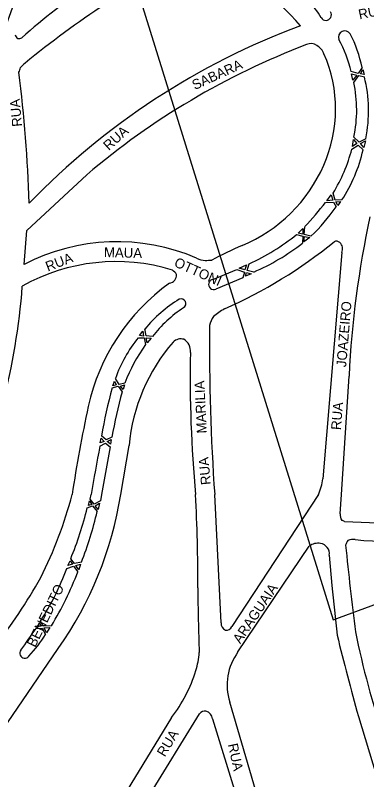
# Model space of a CAD drawing. Extents: x 325709 to 364434, y 7573432 to 7597073.
# Drawn here: x 338804.6 to 339018.2, y 7590328.6 to 7590793.2 of the extents above; entities that cross this region are included whole.
import ezdxf

# ---------------------------------------------------------------- set-up
doc = ezdxf.new("R2010")
doc.units = 0
for name, color, linetype in [('EDIFOBRAEXIS', 7, 'Continuous'), ('LIMITE_BAIRROS_MUNICIPIOS', 7, 'Continuous'), ('LOGRADOURO', 7, 'Continuous'), ('LOGRADOURO_TEXTO', 7, 'Continuous')]:
    doc.layers.add(name, color=color, linetype=linetype)

msp = doc.modelspace()

# ---------------------------------------------------------------- linework, layer by layer
at = {"layer": 'EDIFOBRAEXIS'}
for p, q in [((339015.39, 7590761.54), (339013.06, 7590757.84)), ((339013.06, 7590757.84), (339008.76, 7590759.02)), ((339012.13, 7590756.92), (339009.84, 7590753.86)), ((339016.69, 7590757.23), (339014.33, 7590757.72)), ((339012.14, 7590715.23), (339009.49, 7590713.46)), ((339016.45, 7590712.98), (339014.5, 7590715.32)), ((338994.06, 7590680.48), (338996.7, 7590684.04)), ((338999.06, 7590680.9), (338997.81, 7590685.21)), ((339003.17, 7590680.98), (338999.06, 7590680.9)), ((339002.34, 7590680.04), (339000.58, 7590677.59)), ((338980.19, 7590659.95), (338980.63, 7590664.77)), ((338976.48, 7590660.91), (338979.43, 7590663.57)), ((338984.33, 7590658.92), (338980.19, 7590659.95)), ((338983.58, 7590658.12), (338980.07, 7590655.46)), ((338945.65, 7590638.19), (338946.83, 7590642.26)), ((338944.12, 7590638.56), (338940.79, 7590639.53)), ((338943.83, 7590637.19), (338942.89, 7590633.73)), ((338948.07, 7590636.18), (338944.46, 7590634.68)), ((338949.51, 7590637.21), (338945.65, 7590638.19)), ((338942.89, 7590633.73), (338926.55, 7590626.81)), ((338884.12, 7590598.45), (338883.4, 7590602.58)), ((338882.62, 7590598.18), (338880.03, 7590598.57)), ((338887.95, 7590597.94), (338884.12, 7590598.45)), ((338887.17, 7590597.02), (338884.68, 7590594.24)), ((338867.83, 7590568.79), (338865.49, 7590572.52)), ((338865.95, 7590568.59), (338863.9, 7590567.99)), ((338871.3, 7590569.7), (338867.83, 7590568.79)), ((338871.05, 7590568.71), (338870.16, 7590565.71)), ((338858.55, 7590534.26), (338856.22, 7590533.33)), ((338859.79, 7590535.13), (338857.05, 7590537.55)), ((338863.33, 7590536.88), (338859.79, 7590535.13)), ((338862.88, 7590535.38), (338862.47, 7590532.51)), ((338849.2, 7590495.36), (338849.82, 7590498.08)), ((338854.91, 7590492.89), (338853.1, 7590495.16)), ((338836.65, 7590458.76), (338837.91, 7590461.61)), ((338840.61, 7590460.04), (338838.34, 7590462.93)), ((338844.82, 7590460.8), (338840.61, 7590460.04)), ((338835.94, 7590457.11), (338839.95, 7590458.37)), ((338839.95, 7590458.37), (338842.68, 7590454.97)), ((338843.26, 7590456.14), (338841.45, 7590458.83)), ((338817.24, 7590420.65), (338820.89, 7590420.69)), ((338820.1, 7590421.9), (338818.17, 7590421.59)), ((338820.89, 7590420.69), (338823.07, 7590416.99)), ((338823.65, 7590418), (338822.11, 7590420.97))]:
    msp.add_line(p, q, dxfattribs=at)
for points in [[(339009.84, 7590753.86), (339008.95, 7590757.63), (339012.13, 7590756.92)], [(339014.33, 7590757.72), (339015.93, 7590760.25), (339016.69, 7590757.23)], [(339010.33, 7590752.44), (339013.47, 7590756.62), (339016.8, 7590755.81)], [(339009.49, 7590713.46), (339010.17, 7590717.65), (339012.14, 7590715.23)], [(339017.6, 7590718.24), (339013.56, 7590716.05), (339010.44, 7590719.23)], [(339014.5, 7590715.32), (339017.38, 7590716.92), (339016.45, 7590712.98)], [(339009.15, 7590711.88), (339012.99, 7590714.32), (339016.03, 7590711.38)], [(338996.7, 7590684.04), (338997.61, 7590680.92), (338994.06, 7590680.48)], [(338993.21, 7590679.54), (338998.11, 7590679.65), (338999.6, 7590676.77)], [(339000.58, 7590677.59), (338999.42, 7590679.86), (339002.34, 7590680.04)], [(338975.57, 7590659.97), (338979.41, 7590659.01), (338979.11, 7590654.74)], [(338979.43, 7590663.57), (338979.43, 7590660.25), (338976.48, 7590660.91)], [(338980.07, 7590655.46), (338980.32, 7590658.89), (338983.58, 7590658.12)], [(338940.79, 7590639.53), (338945.16, 7590641.54), (338944.12, 7590638.56)], [(338924.76, 7590632.73), (338939.35, 7590638.73), (338943.83, 7590637.19)], [(338944.46, 7590634.68), (338945.05, 7590637), (338948.07, 7590636.18)], [(338880.03, 7590598.57), (338882.19, 7590601.2), (338882.62, 7590598.18)], [(338879.41, 7590597.29), (338882.98, 7590597.22), (338883.78, 7590593.11)], [(338884.68, 7590594.24), (338884.15, 7590597.15), (338887.17, 7590597.02)], [(338863.9, 7590567.99), (338864.87, 7590570.92), (338865.95, 7590568.59)], [(338863.55, 7590566.75), (338867.2, 7590567.74), (338869.51, 7590564.41)], [(338870.16, 7590565.71), (338868.59, 7590567.88), (338871.05, 7590568.71)], [(338856.22, 7590533.33), (338856.84, 7590536.27), (338858.55, 7590534.26)], [(338862.47, 7590532.51), (338860.45, 7590534.17), (338862.88, 7590535.38)], [(338856.04, 7590531.42), (338859.55, 7590533.17), (338862.23, 7590531.01), (338857.05, 7590501.91)], [(338857.05, 7590501.91), (338856.37, 7590498.2), (338852.51, 7590496.1), (338850.12, 7590499.14), (338850.7, 7590501.91)], [(338849.82, 7590498.08), (338851.2, 7590496), (338849.2, 7590495.36)], [(338853.1, 7590495.16), (338855.75, 7590496.64), (338854.91, 7590492.89)], [(338848.4, 7590493.85), (338851.47, 7590495.08), (338854.41, 7590491.66)], [(338837.91, 7590461.61), (338839.34, 7590459.61), (338836.65, 7590458.76)], [(338841.45, 7590458.83), (338844.32, 7590459.68), (338843.26, 7590456.14)], [(338818.17, 7590421.59), (338819.31, 7590424.13), (338820.1, 7590421.9)], [(338826.63, 7590422.26), (338821.65, 7590421.88), (338819.94, 7590425.07)], [(338822.11, 7590420.97), (338825.54, 7590421.06), (338823.65, 7590418)]]:
    msp.add_lwpolyline(points, dxfattribs=at)
for centre, radius, start, end in [((338934.71, 7590758.23), 65.17, 30.9916, 54.1614), ((338993.42, 7590793.45), 3.29, 210.1726, 34.5795), ((339004.91, 7590779.81), 3.92, 32.8098, 199.0278), ((338936.46, 7590745.19), 80.6, 11.6969, 27.1147), ((338934.41, 7590741.43), 76.41, 13.3151, 29.0499), ((338931.97, 7590735.59), 80.15, 348.2197, 12.1339), ((338935.6, 7590735.3), 83.75, 348.2482, 14.178), ((338914.04, 7590736.56), 98.26, 328.4882, 345.4534), ((338920.75, 7590733.77), 97.88, 327.3613, 346.7733), ((338797.18, 7590833.77), 249.43, 317.3502, 321.8055), ((338890.08, 7590754.96), 134.57, 314.4621, 324.4757), ((338890.47, 7590765.95), 135.93, 294.4998, 308.7645), ((338897.39, 7590758.97), 132.45, 293.1725, 308.0975), ((338925.23, 7590629.64), 3.13, 98.7494, 294.988), ((338947.84, 7590549.23), 83.65, 121.3466, 140.3814), ((338905.45, 7590618.02), 2.88, 300.6663, 113.1165), ((338951.65, 7590548.31), 80.75, 123.6356, 142.0778), ((338943.46, 7590545.01), 82.69, 140.7765, 160.5617), ((338965.13, 7590534.71), 100.14, 144.3257, 159.5508), ((339103.48, 7590498.02), 249.57, 164.0158, 170.8883), ((339236.07, 7590467.62), 379.13, 165.2082, 169.4728), ((340239.47, 7590266.13), 1408.64, 169.14464, 170.3644), ((338617.99, 7590551.78), 237.59, 338.0387, 345.8863), ((338640.91, 7590541.05), 219.13, 338.5176, 346.9758), ((338681.9, 7590514.07), 164.24, 327.19, 339.7071), ((338643.88, 7590532.23), 213.29, 328.9616, 338.7638), ((338289.05, 7590776.22), 636.72, 324.59762, 326.0519), ((338757.6, 7590457.21), 76.83, 315.955, 328.4317), ((338810.39, 7590405.51), 2.99, 141.7042, 324.983)]:
    msp.add_arc(centre, radius, start, end, dxfattribs=at)
at = {"layer": 'LIMITE_BAIRROS_MUNICIPIOS'}
msp.add_lwpolyline([(338657.19, 7589909.08), (338356.45, 7589953.26), (338434.11, 7590441.43), (338663.22, 7590410.21), (338845.4, 7590916.1), (338997.9, 7590425.8), (339063.34, 7590450), (338912.59, 7589871.56)], dxfattribs=at)
at = {"layer": 'LOGRADOURO'}
for p, q in [((338811.57, 7590662.45), (338848.11, 7590696.37)), ((338809.99, 7590641.8), (338811.57, 7590662.45)), ((339003, 7590648.99), (338991.61, 7590511.51)), ((339002.83, 7590501.91), (339007.49, 7590573.99)), ((338868.72, 7590501.91), (338873.78, 7590531.76)), ((338929.7, 7590423.98), (338925.81, 7590501.91)), ((338988.81, 7590501.91), (338936.16, 7590421.83)), ((339002.15, 7590490.17), (339002.83, 7590501.91)), ((338939.97, 7590406.3), (338983.32, 7590470.55)), ((338995.48, 7590465.16), (338997.02, 7590446.71)), ((338736.14, 7590270.29), (338830.76, 7590408.31)), ((338975.38, 7590238.52), (338934.96, 7590375.86)), ((338845.2, 7590253.2), (338916.65, 7590368.71)), ((338899.54, 7590366.38), (338830.41, 7590252.98)), ((338924.45, 7590365.69), (338964.23, 7590236.45))]:
    msp.add_line(p, q, dxfattribs=at)
msp.add_lwpolyline([(339013.15, 7590367.16), (339043.43, 7590267.39), (339043.68, 7590264.93)], dxfattribs=at)
for centre, radius, start, end in [((339090.14, 7590462.32), 424.16, 117.185, 131.5857), ((339169.77, 7590326.69), 566.02, 117.138, 129.3886), ((338855.08, 7590680.4), 162.61, 40.9257, 65.3343), ((339134.65, 7590367.34), 447.89, 110.4802, 135.8806), ((338807.44, 7590781.73), 2.85, 188.6866, 241.5577), ((338807.02, 7590781.75), 2.7, 249.7558, 306.1544), ((339146.52, 7590344.81), 461.13, 110.9614, 130.3243), ((338984.27, 7590769.53), 6.49, 55.0645, 114.7382), ((338982.44, 7590765.92), 10.51, 21.2614, 58.1271), ((338915.99, 7590736.11), 83.32, 336.0126, 23.7991), ((338773.54, 7590772.04), 35.94, 338.0831, 342.7944), ((338823.53, 7590748.62), 20.22, 129.8188, 140.7729), ((337894.98, 7590647.14), 918.69, 1.99587, 6.96968), ((338907.02, 7590739.03), 92.71, 292.4623, 336.6191), ((339589.81, 7590546.86), 582.95, 167.72031, 177.33277), ((338866.51, 7590532.87), 122.72, 66.811, 117.4235), ((338815.03, 7590880.57), 290.22, 293.7196, 309.1813), ((338999.8, 7590652.3), 3.6, 53.6026, 113.1593), ((338997.93, 7590651.31), 5.58, 335.3738, 44.0635), ((339098.71, 7590303.78), 382.91, 114.0851, 117.1481), ((338921.55, 7590658.85), 14.79, 242.9914, 264.4731), ((338865.94, 7590527.56), 115.99, 72.8487, 119.4546), ((338788.55, 7592029.45), 1391.55, 275.42558, 275.58531), ((338893.45, 7590629.6), 11.06, 33.5194, 52.6792), ((338897.5, 7590635.47), 5.17, 278.9041, 2.6374), ((338402.54, 7590659.44), 407.54, 345.3911, 355.6544), ((338971.19, 7590528.72), 125.08, 125.643, 167.6435), ((338967.94, 7590556.4), 68.74, 121.7449, 128.5712), ((338938.16, 7590601.17), 15.87, 145.5175, 167.4576), ((340199.75, 7590592.26), 1277.13, 179.44561, 184.05645), ((338985.65, 7590521.35), 112.36, 139.2739, 174.6842), ((338905.28, 7590589.59), 6.96, 74.7358, 133.3265), ((338902.76, 7590589.21), 8.33, 353.9914, 58.4991), ((339693.08, 7590573.25), 782.18, 178.89478, 185.2325), ((339590.94, 7590391.63), 759.81, 167.54606, 171.654), ((338958.31, 7590516.01), 33.61, 335.195, 352.2971), ((338595.61, 7590565.45), 251.72, 333.085, 345.3806), ((338647.93, 7590536.97), 223.56, 324.8669, 350.9785), ((337926.7, 7590449.13), 988.87, 359.77092, 3.05983), ((339008.2, 7590489.42), 6.1, 172.9676, 211.4993), ((339000.98, 7590477.62), 8.85, 65.251, 76.7526), ((339044.72, 7591133.62), 649.2, 266.46449, 273.58976), ((339012.44, 7590469.32), 7.31, 140.3597, 164.3741), ((339009.91, 7590467.79), 6.94, 78.7074, 116.6122), ((339049.72, 7590875.64), 402.88, 264.5235, 276.4609), ((338988.69, 7590463.55), 8.83, 80.383, 127.5061), ((338989.19, 7590465.99), 6.34, 352.4757, 81.155), ((340819.47, 7590650.87), 1822.94, 185.65326, 187.32104), ((338546.59, 7590603.91), 313.08, 321.5058, 330.8678), ((341260.41, 7590669.9), 2274.37, 185.63159, 186.3968), ((340000.35, 7590450.09), 1084.8, 180.2597, 182.33389), ((338934.17, 7590423.69), 4.48, 176.2742, 245.115), ((338932.92, 7590423.03), 3.46, 259.4929, 339.6732), ((339479.62, 7590511.48), 477.36, 191.2232, 199.2749), ((341027.29, 7590922.23), 2089.23, 194.0084, 195.40754), ((338867.28, 7590409.86), 49.33, 342.4282, 355.4162), ((338966.91, 7590386.23), 33.59, 143.3021, 197.9727), ((338831.71, 7590419.53), 86.17, 321.9166, 343.4369), ((338919.85, 7590366.35), 3.97, 80.5159, 143.6334), ((338919.03, 7590365), 5.47, 7.1983, 74.3687)]:
    msp.add_arc(centre, radius, start, end, dxfattribs=at)

# ---------------------------------------------------------------- texts
at = {"layer": 'LOGRADOURO_TEXTO'}
for s, rotation, p in [('RUA', 12.1118, (339013.88, 7590790.68)), ('SABARA', 24.5322, (338913.74, 7590747.74)), ('RUA', 95.3511, (338808.82, 7590725.8)), ('RUA', 42.1534, (338861.43, 7590710.73)), ('MAUA', 358.5681, (338858.45, 7590646.28)), ('RUA', 21.092, (338824.42, 7590637.44)), ('OTTONI', 335.8835, (338900.68, 7590640.9)), ('JOAZEIRO', 85.2651, (339005.7, 7590579.21)), ('MARILIA', 92.6581, (338921, 7590539.24)), ('RUA', 85.2651, (339002.48, 7590541)), ('RUA', 95.3526, (338923.54, 7590508.08)), ('BENEDITO', 64.3289, (338816.76, 7590408.66)), ('ARAGUAIA', 55.9975, (338941.33, 7590410.88)), ('RUA', 58.8292, (338895.44, 7590342.14)), ('RUA', 281.9746, (338933.83, 7590350.09))]:
    msp.add_text(s, height=6, rotation=rotation, dxfattribs=at).set_placement(p)

doc.saveas('drawing.dxf')
